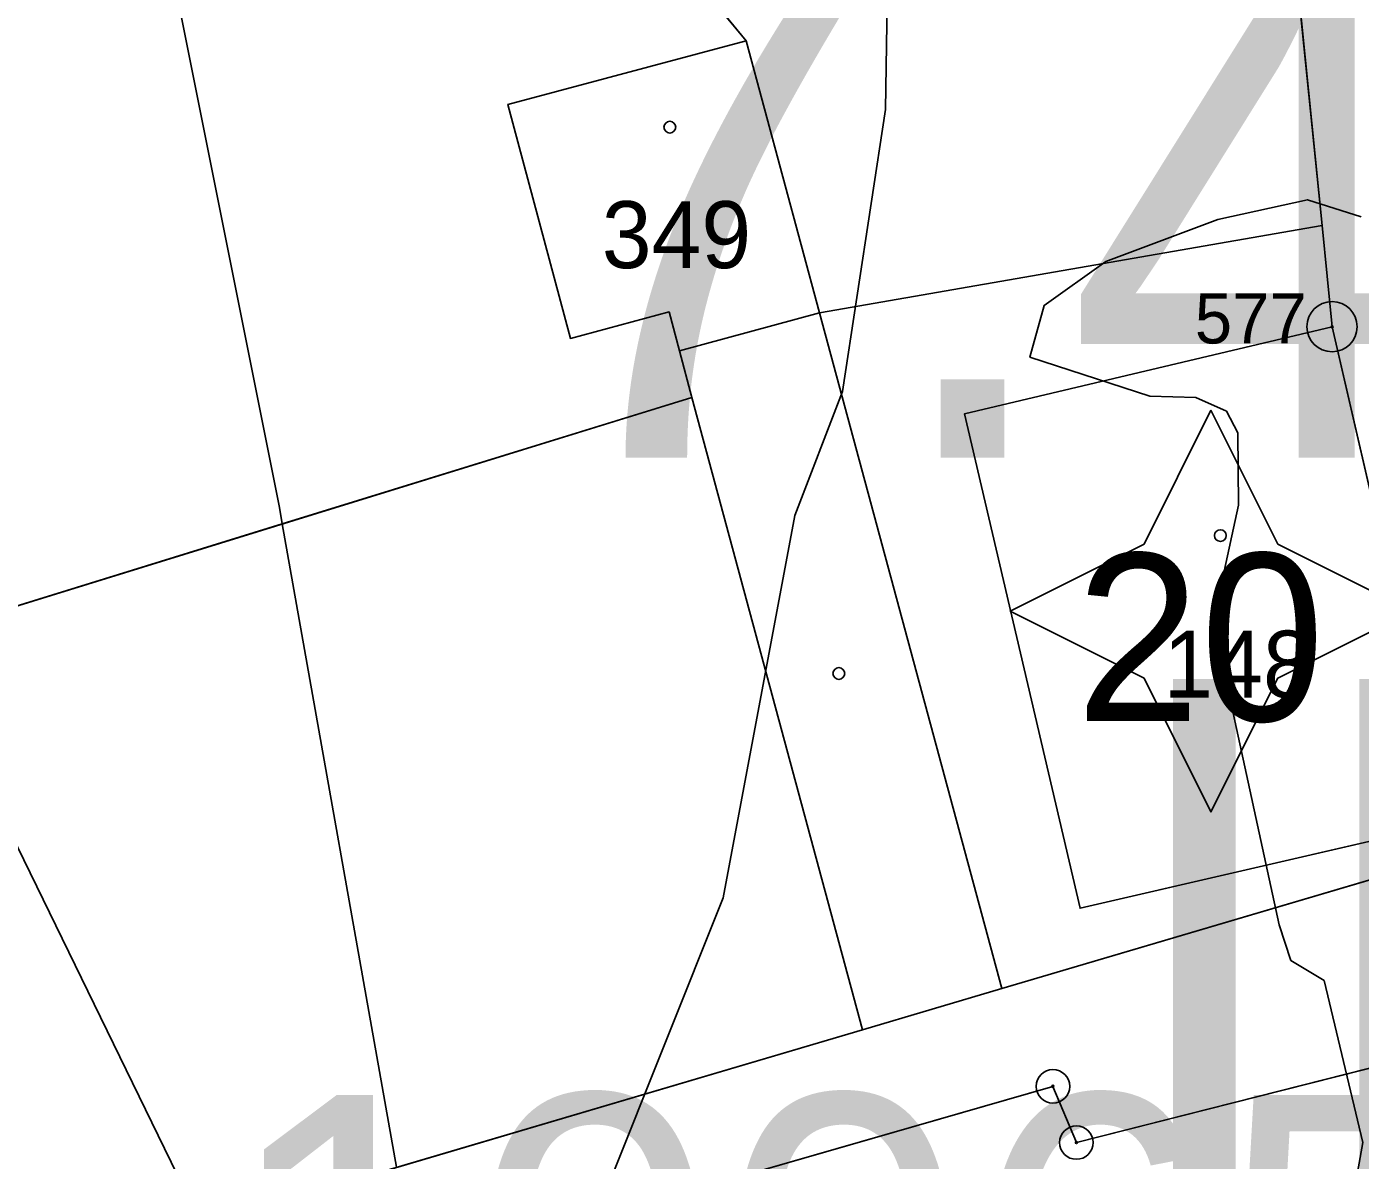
# Model space of a CAD drawing. Extents: x -706130 to -698555, y -971544 to -967260.
# Drawn here: x -704401.3 to -704361.46, y -969998.16 to -969964.3 of the extents above; entities that cross this region are included whole.
import ezdxf

# ---------------------------------------------------------------- set-up
doc = ezdxf.new("R2010")
doc.units = 0
for name, color, linetype in [('Architektonicky cenná stavba S', 7, 'Continuous'), ('BPEJ hranice S', 7, 'Continuous'), ('BPEJ I-II trida ochrany S', 7, 'Continuous'), ('BPEJ kód', 7, 'Continuous'), ('Docházková izochrona - BUS S', 7, 'Continuous'), ('Docházková izochrona - VLAK N', 7, 'Continuous'), ('KN_Budovy', 7, 'Continuous'), ('KN_Budovy_cisla_domovni', 7, 'Continuous'), ('KN_Hranice_parcel', 7, 'Continuous'), ('KN_Hranice_parcel_vnitrni_kresba', 7, 'Continuous'), ('KN_Parcelni cisla', 7, 'Continuous'), ('KN_Polygon parcely', 7, 'Continuous'), ('KN_POZEMKY_13_ZASTAVENA PLOCHA', 7, 'Continuous'), ('KN_POZEMKY_14_OSTATNI PLOCHA', 7, 'Continuous'), ('KN_POZEMKY_5_ZAHRADA', 7, 'Continuous'), ('KN_POZEMKY_7_TTP', 7, 'Continuous'), ('KN_VYUZITI_16_ostatni plocha_silnice', 7, 'Continuous'), ('KN_VYUZITI_17_ostatni plocha_ostatni komunikace', 7, 'Continuous'), ('KN_Značky bodu BP', 7, 'Continuous'), ('KN_Značky budov', 7, 'Continuous'), ('Nemovité kulturní památky popis', 7, 'Continuous'), ('OP ELE VN_VVN_trafostanice', 7, 'Continuous'), ('Plochy doprava silniční - silnice III třídy S', 7, 'Continuous'), ('Plochy občanské vybavení veřejné S', 7, 'Continuous'), ('Plochy smíšené obytné venkovské S', 7, 'Continuous'), ('Regulační bloky zastavěné S', 7, 'Continuous'), ('VÝŠKOPIS_vrstevnice hlavní', 7, 'Continuous'), ('Záplavové území stanovene S', 7, 'Continuous')]:
    doc.layers.add(name, color=color, linetype=linetype)

msp = doc.modelspace()

# ---------------------------------------------------------------- linework, layer by layer
at = {"layer": 'Architektonicky cenná stavba S'}
msp.add_lwpolyline([(-704365.919, -969975.754), (-704367.919, -969979.754), (-704371.919, -969981.754), (-704367.919, -969983.754), (-704365.919, -969987.754), (-704363.919, -969983.754), (-704359.919, -969981.754), (-704363.919, -969979.754)], close=True, dxfattribs=at)
at = {"layer": 'BPEJ hranice S'}
for points in [[(-704359.914, -969788.667), (-704362.52, -969791.447), (-704363.828, -969792.842), (-704364.56, -969793.624), (-704371.993, -969808.187), (-704374.04, -969813.95), (-704376.111, -969819.78), (-704380.356, -969831.736), (-704381.612, -969836.32), (-704386.55, -969854.355), (-704387.59, -969859.604), (-704389.581, -969869.649), (-704390.614, -969874.866), (-704393.364, -969888.748), (-704394.199, -969893.787), (-704399.795, -969927.575), (-704399.802, -969927.619), (-704399.872, -969938.584), (-704397.332, -969960.73), (-704393.753, -969978.657), (-704393.666, -969979.15), (-704390.253, -969998.369)], [(-704390.253, -969998.369), (-704393.666, -969979.15), (-704393.753, -969978.657), (-704397.332, -969960.73), (-704399.872, -969938.584), (-704399.802, -969927.619), (-704399.795, -969927.575), (-704394.199, -969893.787), (-704393.364, -969888.748), (-704390.614, -969874.866), (-704389.581, -969869.649), (-704387.59, -969859.604), (-704386.55, -969854.355), (-704381.612, -969836.32), (-704380.356, -969831.736), (-704376.111, -969819.78), (-704374.04, -969813.95), (-704371.993, -969808.187), (-704364.56, -969793.624), (-704363.828, -969792.842), (-704362.52, -969791.447), (-704359.914, -969788.667)]]:
    msp.add_lwpolyline(points, dxfattribs=at)
at = {"layer": 'BPEJ I-II trida ochrany S'}
for p, q in [((-704381.43, -969975.37), (-704393.666, -969979.15)), ((-704376.33, -969994.26), (-704381.43, -969975.37)), ((-704393.666, -969979.15), (-704443.51, -969994.55)), ((-704390.253, -969998.37), (-704376.33, -969994.26)), ((-704357.51, -969994.48), (-704369.94, -969997.63)), ((-704370.64, -969995.95), (-704389.709, -970001.434)), ((-704369.94, -969997.63), (-704370.64, -969995.95))]:
    msp.add_line(p, q, dxfattribs=at)
at = {"layer": 'Docházková izochrona - BUS S'}
msp.add_arc((-704361.829, -969946.93), 400, 155.51821, 17.33949, dxfattribs=at)
at = {"layer": 'Docházková izochrona - VLAK N'}
msp.add_circle((-704165.451, -969778.767), 800, dxfattribs=at)
at = {"layer": 'KN_Budovy'}
for points in [[(-704379.81, -969964.72), (-704386.93, -969966.62), (-704385.06, -969973.61), (-704382.11, -969972.82), (-704381.8, -969973.98), (-704377.62, -969972.85)], [(-704362.3, -969973.26), (-704373.28, -969975.86), (-704369.83, -969990.63), (-704358.87, -969988.1)]]:
    msp.add_lwpolyline(points, close=True, dxfattribs=at)
at = {"layer": 'KN_Hranice_parcel'}
for p, q in [((-704362.6, -969970.24), (-704365.56, -969940.84)), ((-704387.2, -969955.73), (-704379.81, -969964.72)), ((-704377.62, -969972.85), (-704379.81, -969964.72)), ((-704362.6, -969970.24), (-704377.62, -969972.85)), ((-704377.62, -969972.85), (-704381.8, -969973.98)), ((-704381.8, -969973.98), (-704381.43, -969975.37)), ((-704443.51, -969994.55), (-704381.43, -969975.37)), ((-704381.43, -969975.37), (-704376.33, -969994.26)), ((-704436.16, -970011.92), (-704376.33, -969994.26))]:
    msp.add_line(p, q, dxfattribs=at)
for points in [[(-704379.81, -969964.72), (-704386.93, -969966.62), (-704385.06, -969973.61), (-704382.11, -969972.82), (-704381.8, -969973.98)], [(-704358.67, -969989.04), (-704358.87, -969988.1), (-704362.3, -969973.26), (-704362.6, -969970.24)], [(-704376.33, -969994.26), (-704372.17, -969993.03), (-704358.67, -969989.04)], [(-704357.51, -969994.48), (-704369.94, -969997.63), (-704370.64, -969995.95), (-704412.92, -970008.11)]]:
    msp.add_lwpolyline(points, dxfattribs=at)
at = {"layer": 'KN_Hranice_parcel_vnitrni_kresba'}
for p, q in [((-704372.17, -969993.03), (-704377.62, -969972.85)), ((-704362.3, -969973.26), (-704373.28, -969975.86)), ((-704373.28, -969975.86), (-704369.83, -969990.63)), ((-704369.83, -969990.63), (-704358.87, -969988.1))]:
    msp.add_line(p, q, dxfattribs=at)
at = {"layer": 'KN_Polygon parcely'}
for points in [[(-704358.64, -969835.49), (-704361.46, -969854.27), (-704362.3, -969859.86), (-704363.5, -969867.81), (-704363.67, -969881.95), (-704365.32, -969896.29), (-704367.74, -969913.62), (-704367.93, -969917.25), (-704367.37, -969922.87), (-704366.2, -969934.49), (-704365.56, -969940.84), (-704362.6, -969970.24), (-704362.3, -969973.26), (-704358.87, -969988.1)], [(-704443.51, -969994.55), (-704381.43, -969975.37), (-704381.8, -969973.98), (-704382.11, -969972.82), (-704385.06, -969973.61), (-704386.93, -969966.62), (-704379.81, -969964.72), (-704387.2, -969955.73), (-704389.22, -969956.25), (-704389.93, -969953.53), (-704394.04, -969954.59), (-704393.3, -969957.44), (-704402.52, -969959.73)]]:
    msp.add_lwpolyline(points, dxfattribs=at)
for points in [[(-704390.81, -969940.25), (-704389.01, -969947.95), (-704387.2, -969955.73), (-704379.81, -969964.72), (-704377.62, -969972.85), (-704362.6, -969970.24), (-704365.56, -969940.84), (-704371.64, -969941.45), (-704372.2, -969935.89)], [(-704386.93, -969966.62), (-704385.06, -969973.61), (-704382.11, -969972.82), (-704381.8, -969973.98), (-704377.62, -969972.85), (-704379.81, -969964.72)], [(-704358.87, -969988.1), (-704362.3, -969973.26), (-704362.6, -969970.24), (-704377.62, -969972.85), (-704381.8, -969973.98), (-704381.43, -969975.37), (-704376.33, -969994.26), (-704372.17, -969993.03), (-704358.67, -969989.04)], [(-704439.54, -970004.27), (-704436.16, -970011.92), (-704376.33, -969994.26), (-704381.43, -969975.37), (-704443.51, -969994.55), (-704443.47, -969995.37)], [(-704413.27, -970006.9), (-704412.92, -970008.11), (-704370.64, -969995.95), (-704369.94, -969997.63), (-704357.51, -969994.48), (-704358.67, -969989.04), (-704372.17, -969993.03), (-704376.33, -969994.26), (-704436.16, -970011.92), (-704435.03, -970014.47), (-704425.51, -970011.73), (-704425.83, -970010.63)], [(-704396.04, -970022.31), (-704396.69, -970020.86), (-704383.15, -970014.63), (-704383.7, -970012.66), (-704377.63, -970010.14), (-704365.78, -970006.92), (-704355.18, -970005.47), (-704357.51, -969994.48), (-704369.94, -969997.63), (-704370.64, -969995.95), (-704412.92, -970008.11), (-704410.7, -970015.71), (-704421.74, -970019.02), (-704423.27, -970019.48), (-704423.93, -970017.2), (-704425.51, -970011.73), (-704435.03, -970014.47), (-704428.74, -970026.24), (-704420.08, -970032.98)]]:
    msp.add_lwpolyline(points, close=True, dxfattribs=at)
at = {"layer": 'KN_POZEMKY_13_ZASTAVENA PLOCHA'}
for p, q in [((-704386.93, -969966.62), (-704379.81, -969964.72)), ((-704379.81, -969964.72), (-704377.62, -969972.85)), ((-704385.06, -969973.61), (-704386.93, -969966.62)), ((-704377.62, -969972.85), (-704362.6, -969970.24)), ((-704362.6, -969970.24), (-704362.3, -969973.26)), ((-704382.11, -969972.82), (-704385.06, -969973.61)), ((-704381.8, -969973.98), (-704382.11, -969972.82)), ((-704377.62, -969972.85), (-704381.8, -969973.98)), ((-704381.8, -969973.98), (-704377.62, -969972.85)), ((-704362.3, -969973.26), (-704358.87, -969988.1)), ((-704381.43, -969975.37), (-704381.8, -969973.98)), ((-704376.33, -969994.26), (-704381.43, -969975.37)), ((-704358.67, -969989.04), (-704372.17, -969993.03)), ((-704372.17, -969993.03), (-704376.33, -969994.26))]:
    msp.add_line(p, q, dxfattribs=at)
at = {"layer": 'KN_POZEMKY_14_OSTATNI PLOCHA'}
for p, q in [((-704362.6, -969970.24), (-704365.56, -969940.84)), ((-704365.56, -969940.84), (-704362.6, -969970.24)), ((-704387.2, -969955.73), (-704379.81, -969964.72)), ((-704379.81, -969964.72), (-704387.2, -969955.73)), ((-704379.81, -969964.72), (-704386.93, -969966.62)), ((-704377.62, -969972.85), (-704379.81, -969964.72)), ((-704386.93, -969966.62), (-704385.06, -969973.61)), ((-704362.6, -969970.24), (-704377.62, -969972.85)), ((-704362.3, -969973.26), (-704362.6, -969970.24)), ((-704385.06, -969973.61), (-704382.11, -969972.82)), ((-704382.11, -969972.82), (-704381.8, -969973.98)), ((-704358.87, -969988.1), (-704362.3, -969973.26)), ((-704381.8, -969973.98), (-704381.43, -969975.37)), ((-704381.43, -969975.37), (-704443.51, -969994.55)), ((-704372.17, -969993.03), (-704358.67, -969989.04)), ((-704376.33, -969994.26), (-704372.17, -969993.03)), ((-704436.16, -970011.92), (-704376.33, -969994.26)), ((-704357.51, -969994.48), (-704369.94, -969997.63)), ((-704370.64, -969995.95), (-704412.92, -970008.11)), ((-704369.94, -969997.63), (-704370.64, -969995.95))]:
    msp.add_line(p, q, dxfattribs=at)
at = {"layer": 'KN_POZEMKY_5_ZAHRADA'}
for p, q in [((-704443.51, -969994.55), (-704381.43, -969975.37)), ((-704381.43, -969975.37), (-704376.33, -969994.26)), ((-704376.33, -969994.26), (-704436.16, -970011.92))]:
    msp.add_line(p, q, dxfattribs=at)
at = {"layer": 'KN_POZEMKY_7_TTP'}
for p, q in [((-704369.94, -969997.63), (-704357.51, -969994.48)), ((-704412.92, -970008.11), (-704370.64, -969995.95)), ((-704370.64, -969995.95), (-704369.94, -969997.63))]:
    msp.add_line(p, q, dxfattribs=at)
at = {"layer": 'KN_VYUZITI_16_ostatni plocha_silnice'}
for p, q in [((-704362.6, -969970.24), (-704365.56, -969940.84)), ((-704362.3, -969973.26), (-704362.6, -969970.24)), ((-704358.87, -969988.1), (-704362.3, -969973.26))]:
    msp.add_line(p, q, dxfattribs=at)
at = {"layer": 'KN_VYUZITI_17_ostatni plocha_ostatni komunikace'}
for p, q in [((-704365.56, -969940.84), (-704362.6, -969970.24)), ((-704387.2, -969955.73), (-704379.81, -969964.72)), ((-704379.81, -969964.72), (-704387.2, -969955.73)), ((-704379.81, -969964.72), (-704386.93, -969966.62)), ((-704377.62, -969972.85), (-704379.81, -969964.72)), ((-704386.93, -969966.62), (-704385.06, -969973.61)), ((-704362.6, -969970.24), (-704377.62, -969972.85)), ((-704385.06, -969973.61), (-704382.11, -969972.82)), ((-704382.11, -969972.82), (-704381.8, -969973.98)), ((-704381.8, -969973.98), (-704381.43, -969975.37)), ((-704381.43, -969975.37), (-704443.51, -969994.55)), ((-704372.17, -969993.03), (-704358.67, -969989.04)), ((-704376.33, -969994.26), (-704372.17, -969993.03)), ((-704436.16, -970011.92), (-704376.33, -969994.26)), ((-704357.51, -969994.48), (-704369.94, -969997.63)), ((-704370.64, -969995.95), (-704412.92, -970008.11)), ((-704369.94, -969997.63), (-704370.64, -969995.95))]:
    msp.add_line(p, q, dxfattribs=at)
at = {"layer": 'KN_Značky bodu BP'}
for centre, radius in [((-704362.3, -969973.26), 0.75), ((-704362.3, -969973.26), 0.03), ((-704370.64, -969995.95), 0.5), ((-704370.64, -969995.95), 0.0303), ((-704369.94, -969997.63), 0.5), ((-704369.94, -969997.63), 0.0303)]:
    msp.add_circle(centre, radius, dxfattribs=at)
at = {"layer": 'KN_Značky budov'}
for centre in [(-704382.087, -969967.299), (-704365.637, -969979.499), (-704377.037, -969983.619)]:
    msp.add_circle(centre, 0.175, dxfattribs=at)
at = {"layer": 'OP ELE VN_VVN_trafostanice'}
msp.add_lwpolyline([(-704392.409, -970007.61), (-704406.746, -969978.209)], dxfattribs=at)
at = {"layer": 'Plochy doprava silniční - silnice III třídy S'}
for p, q in [((-704365.56, -969940.84), (-704362.6, -969970.24)), ((-704362.6, -969970.24), (-704362.3, -969973.26)), ((-704362.3, -969973.26), (-704358.87, -969988.1))]:
    msp.add_line(p, q, dxfattribs=at)
at = {"layer": 'Plochy občanské vybavení veřejné S'}
for p, q in [((-704362.6, -969970.24), (-704365.56, -969940.84)), ((-704377.62, -969972.85), (-704362.6, -969970.24)), ((-704381.8, -969973.98), (-704377.62, -969972.85)), ((-704381.43, -969975.37), (-704381.8, -969973.98)), ((-704443.51, -969994.55), (-704381.43, -969975.37))]:
    msp.add_line(p, q, dxfattribs=at)
at = {"layer": 'Plochy smíšené obytné venkovské S'}
for p, q in [((-704362.6, -969970.24), (-704377.62, -969972.85)), ((-704362.3, -969973.26), (-704362.6, -969970.24)), ((-704377.62, -969972.85), (-704381.8, -969973.98)), ((-704358.87, -969988.1), (-704362.3, -969973.26)), ((-704381.8, -969973.98), (-704381.43, -969975.37)), ((-704381.43, -969975.37), (-704443.51, -969994.55))]:
    msp.add_line(p, q, dxfattribs=at)
at = {"layer": 'Regulační bloky zastavěné S'}
for p, q in [((-704365.56, -969940.84), (-704362.6, -969970.24)), ((-704362.6, -969970.24), (-704365.56, -969940.84)), ((-704362.6, -969970.24), (-704377.62, -969972.85)), ((-704377.62, -969972.85), (-704362.6, -969970.24)), ((-704362.3, -969973.26), (-704362.6, -969970.24)), ((-704362.6, -969970.24), (-704362.3, -969973.26)), ((-704377.62, -969972.85), (-704381.8, -969973.98)), ((-704381.8, -969973.98), (-704377.62, -969972.85)), ((-704358.87, -969988.1), (-704362.3, -969973.26)), ((-704362.3, -969973.26), (-704358.87, -969988.1)), ((-704381.8, -969973.98), (-704381.43, -969975.37)), ((-704381.43, -969975.37), (-704381.8, -969973.98)), ((-704381.43, -969975.37), (-704443.51, -969994.55)), ((-704443.51, -969994.55), (-704381.43, -969975.37))]:
    msp.add_line(p, q, dxfattribs=at)
at = {"layer": 'VÝŠKOPIS_vrstevnice hlavní'}
msp.add_lwpolyline([(-704385.627, -970003.156), (-704380.491, -969990.316), (-704378.35, -969978.902), (-704376.924, -969975.193), (-704375.64, -969966.775), (-704375.212, -969939.24), (-704374.356, -969931.821), (-704374.784, -969921.263), (-704386.819, -969838.148)], dxfattribs=at)
at = {"layer": 'Záplavové území stanovene S'}
msp.add_lwpolyline([(-704361.427, -969969.982), (-704363.035, -969969.465), (-704365.711, -969970.062), (-704369.058, -969971.308), (-704370.9, -969972.625), (-704371.326, -969974.174), (-704367.741, -969975.33), (-704366.374, -969975.376), (-704365.458, -969975.782), (-704365.113, -969976.432), (-704365.1, -969978.594), (-704365.578, -969980.795), (-704365.458, -969983.885), (-704363.878, -969991.122), (-704363.528, -969992.19), (-704362.54, -969992.79), (-704361.376, -969997.624), (-704361.954, -970000.875)], dxfattribs=at)

# ---------------------------------------------------------------- texts
at = {"layer": 'BPEJ kód'}
for s, p in [('7.44.10', (-704386.986, -969977.168)), ('II.', (-704368.907, -969998.781))]:
    msp.add_text(s, height=15, dxfattribs=at).set_placement(p)
at = {"layer": 'KN_Budovy_cisla_domovni'}
msp.add_text('20', height=5, dxfattribs=at).set_placement((-704369.959, -969985.034))
at = {"layer": 'KN_Parcelni cisla'}
for s, p in [('349', (-704384.12, -969971.51)), ('148', (-704367.34, -969984.34))]:
    msp.add_text(s, height=2, dxfattribs=at).set_placement(p)
at = {"layer": 'KN_Značky bodu BP'}
msp.add_text('577', height=1.5, dxfattribs=at).set_placement((-704366.403, -969973.76))
at = {"layer": 'Nemovité kulturní památky popis'}
msp.add_text('100655', height=10, dxfattribs=at).set_placement((-704395.5, -970006.208))

doc.saveas('drawing.dxf')
